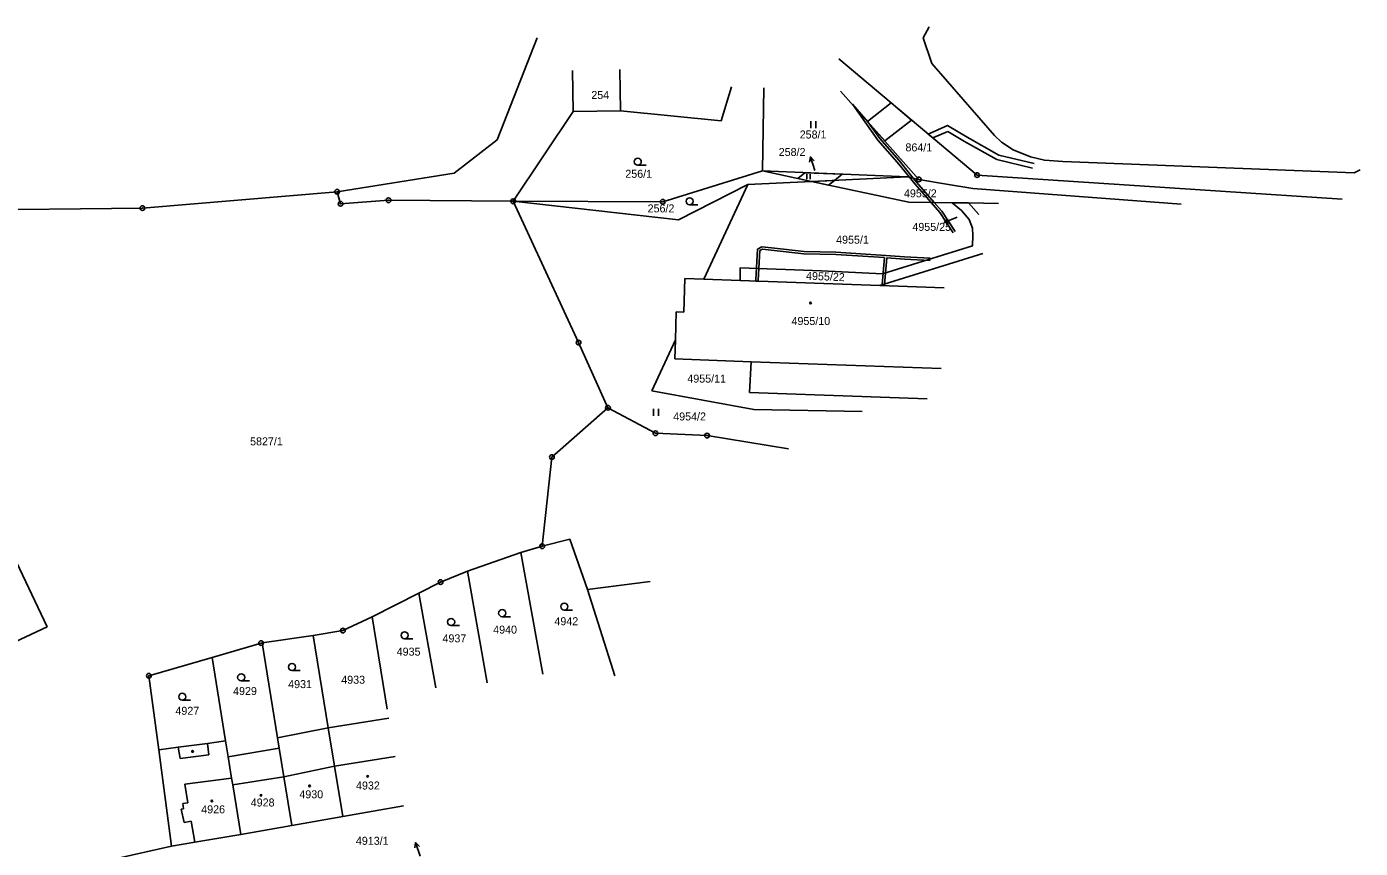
# Model space of a CAD drawing. Extents: x -735092 to -733385, y -1122435 to -1118992.
# Drawn here: x -734825.1 to -734541.8, y -1119211 to -1119036.4 of the extents above; entities that cross this region are included whole.
import ezdxf

# ---------------------------------------------------------------- set-up
doc = ezdxf.new("R2010")
doc.units = 0
for name, color, linetype in [('Vrstva 1', 7, 'Continuous'), ('Vrstva 13', 7, 'Continuous'), ('Vrstva 16', 7, 'Continuous'), ('Vrstva 18', 7, 'Continuous'), ('Vrstva 19', 7, 'Continuous'), ('Vrstva 25', 7, 'Continuous'), ('Vrstva 27', 7, 'Continuous'), ('Vrstva 4', 7, 'Continuous')]:
    doc.layers.add(name, color=color, linetype=linetype)

msp = doc.modelspace()

# ---------------------------------------------------------------- linework, layer by layer
at = {"layer": 'Vrstva 1'}
for points in [[(-734633.36, -1119036.4), (-734634.62, -1119038.74), (-734632.81, -1119044.24), (-734619.5, -1119059.53)], [(-734716.66, -1119038.75), (-734725.14, -1119060.44)], [(-734652.54, -1119043.25), (-734623.19, -1119067.93)], [(-734708.98, -1119054.42), (-734709.13, -1119045.68)], [(-734677.58, -1119056.38), (-734675.33, -1119049.15)], [(-734668.47, -1119049.43), (-734668.76, -1119067.06)], [(-734635.59, -1119068.85), (-734652.18, -1119050.07)], [(-734708.98, -1119054.42), (-734721.74, -1119073.51)], [(-734708.98, -1119054.42), (-734698.93, -1119054.26)], [(-734698.93, -1119054.26), (-734677.58, -1119056.38)], [(-734619.5, -1119059.53), (-734617.98, -1119060.93), (-734615.55, -1119062.54)], [(-734734.26, -1119067.56), (-734725.14, -1119060.44)], [(-734615.55, -1119062.54), (-734611.85, -1119064.06), (-734608.89, -1119064.77), (-734604.98, -1119065.07), (-734543.09, -1119067.44), (-734541.76, -1119066.81)], [(-734759.16, -1119071.49), (-734734.26, -1119067.56)], [(-734668.76, -1119067.06), (-734689.95, -1119073.59)], [(-734637.97, -1119068.31), (-734668.76, -1119067.06)], [(-734668.76, -1119067.06), (-734658.38, -1119069.28)], [(-734545.61, -1119073.03), (-734623.19, -1119067.93)], [(-734681.27, -1119090.08), (-734671.86, -1119069.92)], [(-734658.38, -1119069.28), (-734637.65, -1119073.71)], [(-734721.74, -1119073.51), (-734707.86, -1119103.53)], [(-734689.95, -1119073.59), (-734721.74, -1119073.51)], [(-734637.65, -1119073.71), (-734628.45, -1119073.82)], [(-734628.45, -1119073.82), (-734624.99, -1119073.86)], [(-734628.45, -1119073.82), (-734626.46, -1119075.47), (-734624.84, -1119077.38)], [(-734624.99, -1119073.86), (-734618.65, -1119073.94)], [(-734624.99, -1119073.86), (-734622.8, -1119076.3)], [(-734624.84, -1119077.38), (-734624.16, -1119079.24), (-734624.07, -1119080.74), (-734624.17, -1119082.98), (-734643.26, -1119088.93), (-734656.24, -1119088.31), (-734673.49, -1119087.62), (-734673.55, -1119090.35)], [(-734621.97, -1119084.57), (-734643.86, -1119091.39)], [(-734685.5, -1119097.07), (-734685.27, -1119089.94)], [(-734685.27, -1119089.94), (-734681.27, -1119090.08)], [(-734681.27, -1119090.08), (-734673.55, -1119090.35)], [(-734673.55, -1119090.35), (-734643.86, -1119091.39)], [(-734643.86, -1119091.39), (-734630.19, -1119091.87)], [(-734687.28, -1119102.97), (-734687.08, -1119097.01)], [(-734687.08, -1119097.01), (-734685.5, -1119097.07)], [(-734707.86, -1119103.53), (-734701.6, -1119117.37)], [(-734692.32, -1119113.77), (-734687.28, -1119102.97)], [(-734687.41, -1119107), (-734687.28, -1119102.97)], [(-734687.41, -1119107), (-734671.2, -1119107.59)], [(-734671.2, -1119107.59), (-734671.53, -1119114.14)], [(-734671.2, -1119107.59), (-734630.83, -1119109.06)], [(-734692.32, -1119113.77), (-734670.63, -1119117.71)], [(-734671.53, -1119114.14), (-734633.76, -1119115.48)], [(-734713.5, -1119127.85), (-734701.6, -1119117.37)], [(-734701.6, -1119117.37), (-734691.51, -1119122.79)], [(-734670.63, -1119117.71), (-734647.6, -1119118.17)], [(-734691.51, -1119122.79), (-734680.55, -1119123.29)], [(-734680.55, -1119123.29), (-734663.22, -1119126.09)], [(-734715.57, -1119146.78), (-734713.5, -1119127.85)], [(-734833.23, -1119137.8), (-734820.77, -1119163.89)], [(-734720.15, -1119148.16), (-734715.57, -1119146.78)], [(-734715.57, -1119146.78), (-734709.71, -1119145.29)], [(-734709.71, -1119145.29), (-734705.93, -1119155.98)], [(-734731.43, -1119152.1), (-734720.15, -1119148.16)], [(-734720.15, -1119148.16), (-734715.47, -1119173.99)], [(-734737.17, -1119154.4), (-734731.43, -1119152.1)], [(-734731.43, -1119152.1), (-734727.25, -1119175.8)], [(-734741.76, -1119156.8), (-734737.17, -1119154.4)], [(-734705.93, -1119155.98), (-734692.63, -1119154.32)], [(-734705.93, -1119155.98), (-734700.14, -1119174.32)], [(-734751.72, -1119161.81), (-734741.76, -1119156.8)], [(-734741.76, -1119156.8), (-734738.2, -1119176.89)], [(-734829.8, -1119168.2), (-734820.77, -1119163.89)], [(-734757.91, -1119164.72), (-734751.72, -1119161.81)], [(-734751.72, -1119161.81), (-734748.48, -1119181.41)], [(-734785.7, -1119170.4), (-734775.29, -1119167.37)], [(-734775.29, -1119167.37), (-734775.09, -1119167.34)], [(-734775.09, -1119167.34), (-734764.23, -1119165.77)], [(-734775.09, -1119167.34), (-734771.79, -1119187.52)], [(-734764.23, -1119165.77), (-734757.91, -1119164.72)], [(-734764.23, -1119165.77), (-734761.03, -1119185.36)], [(-734799.14, -1119174.31), (-734785.7, -1119170.4)], [(-734785.7, -1119170.4), (-734782.84, -1119188.17)], [(-734799.14, -1119174.31), (-734797.05, -1119190.06)], [(-734761.03, -1119185.36), (-734748.15, -1119183.36)], [(-734771.79, -1119187.52), (-734761.03, -1119185.36)], [(-734761.03, -1119185.36), (-734759.69, -1119193.55)], [(-734797.05, -1119190.06), (-734792.9, -1119189.51)], [(-734797.05, -1119190.06), (-734794.33, -1119210.55)], [(-734792.9, -1119189.51), (-734786.7, -1119188.68)], [(-734786.7, -1119188.68), (-734782.84, -1119188.17)], [(-734782.84, -1119188.17), (-734782.3, -1119191.53)], [(-734782.3, -1119191.53), (-734771.44, -1119189.7)], [(-734771.79, -1119187.52), (-734771.44, -1119189.7)], [(-734771.44, -1119189.7), (-734770.45, -1119195.77)], [(-734782.3, -1119191.53), (-734781.57, -1119196.07)], [(-734759.69, -1119193.55), (-734757.94, -1119204.23)], [(-734781.57, -1119196.07), (-734781.34, -1119197.47)], [(-734781.34, -1119197.47), (-734779.64, -1119208.03)], [(-734770.45, -1119195.77), (-734768.75, -1119206.16)], [(-734768.75, -1119206.16), (-734757.94, -1119204.23)], [(-734757.94, -1119204.23), (-734745.08, -1119201.92)], [(-734779.64, -1119208.03), (-734768.75, -1119206.16)], [(-734794.33, -1119210.55), (-734789.37, -1119209.7)], [(-734789.37, -1119209.7), (-734779.64, -1119208.03)], [(-734814.14, -1119215), (-734794.33, -1119210.55)]]:
    msp.add_lwpolyline(points, dxfattribs=at)
at = {"layer": 'Vrstva 13'}
for points in [[(-734686.61, -1119077.46), (-734671.86, -1119069.92)], [(-734671.86, -1119069.92), (-734658.38, -1119069.28)], [(-734658.38, -1119069.28), (-734637.97, -1119068.31)], [(-734637.97, -1119068.31), (-734635.59, -1119068.85)], [(-734635.59, -1119068.85), (-734629.66, -1119069.84)], [(-734629.66, -1119069.84), (-734624.06, -1119070.77)], [(-734624.06, -1119070.77), (-734579.82, -1119074.11)], [(-734800.51, -1119074.94), (-734759.16, -1119071.49)], [(-734759.16, -1119071.49), (-734758.42, -1119074.03)], [(-734758.42, -1119074.03), (-734748.23, -1119073.27)], [(-734748.23, -1119073.27), (-734721.74, -1119073.51)], [(-734721.74, -1119073.51), (-734686.61, -1119077.46)], [(-734840.14, -1119075.4), (-734800.51, -1119074.94)]]:
    msp.add_lwpolyline(points, dxfattribs=at)
at = {"layer": 'Vrstva 25'}
for points in [[(-734658.487, -1119057.945), (-734658.487, -1119056.445)], [(-734657.453, -1119057.945), (-734657.453, -1119056.445)], [(-734658.761, -1119065.185), (-734658.587, -1119064.081), (-734657.808, -1119064.883)], [(-734657.68, -1119066.94), (-734658.587, -1119064.081)], [(-734695.27, -1119065.85), (-734693.52, -1119065.85)], [(-734659.371, -1119068.815), (-734659.371, -1119067.765)], [(-734658.648, -1119068.815), (-734658.648, -1119067.765)], [(-734684.26, -1119074.26), (-734682.51, -1119074.26)], [(-734627.4, -1119076.85), (-734630.169, -1119078.002)], [(-734629.054, -1119078.08), (-734630.169, -1119078.002), (-734629.438, -1119077.156)], [(-734691.927, -1119119.085), (-734691.927, -1119117.585)], [(-734690.893, -1119119.085), (-734690.893, -1119117.585)], [(-734710.88, -1119160.37), (-734709.13, -1119160.37)], [(-734734.92, -1119163.64), (-734733.17, -1119163.64)], [(-734724.08, -1119161.76), (-734722.33, -1119161.76)], [(-734744.81, -1119166.47), (-734743.06, -1119166.47)], [(-734779.53, -1119175.4), (-734777.78, -1119175.4)], [(-734768.74, -1119173.21), (-734766.99, -1119173.21)], [(-734792.05, -1119179.52), (-734790.3, -1119179.52)], [(-734742.618, -1119210.883), (-734742.461, -1119209.776), (-734741.67, -1119210.565)], [(-734741.51, -1119212.62), (-734742.461, -1119209.776)]]:
    msp.add_lwpolyline(points, dxfattribs=at)
for centre, radius in [((-734695.27, -1119065.1), 0.75), ((-734623.19, -1119067.93), 0.5), ((-734623.19, -1119067.93), 0.032), ((-734759.16, -1119071.49), 0.5), ((-734759.16, -1119071.49), 0.5), ((-734635.59, -1119068.85), 0.5), ((-734635.59, -1119068.85), 0.5), ((-734635.59, -1119068.85), 0.032), ((-734635.59, -1119068.85), 0.032), ((-734759.16, -1119071.49), 0.032), ((-734759.16, -1119071.49), 0.032), ((-734758.42, -1119074.03), 0.5), ((-734758.42, -1119074.03), 0.5), ((-734748.23, -1119073.27), 0.5), ((-734748.23, -1119073.27), 0.5), ((-734748.23, -1119073.27), 0.032), ((-734748.23, -1119073.27), 0.032), ((-734721.74, -1119073.51), 0.5), ((-734721.74, -1119073.51), 0.5), ((-734721.74, -1119073.51), 0.032), ((-734721.74, -1119073.51), 0.032), ((-734689.95, -1119073.59), 0.5), ((-734689.95, -1119073.59), 0.032), ((-734684.26, -1119073.51), 0.75), ((-734800.51, -1119074.94), 0.5), ((-734800.51, -1119074.94), 0.5), ((-734800.51, -1119074.94), 0.032), ((-734800.51, -1119074.94), 0.032), ((-734758.42, -1119074.03), 0.032), ((-734758.42, -1119074.03), 0.032), ((-734658.56, -1119095.1), 0.175), ((-734707.86, -1119103.53), 0.5), ((-734707.86, -1119103.53), 0.032), ((-734701.6, -1119117.37), 0.5), ((-734701.6, -1119117.37), 0.0311), ((-734691.51, -1119122.79), 0.499), ((-734691.51, -1119122.79), 0.0311), ((-734680.55, -1119123.29), 0.499), ((-734680.55, -1119123.29), 0.0312), ((-734713.5, -1119127.85), 0.5), ((-734713.5, -1119127.85), 0.0319), ((-734715.57, -1119146.78), 0.5), ((-734715.57, -1119146.78), 0.032), ((-734737.17, -1119154.4), 0.5), ((-734737.17, -1119154.4), 0.032), ((-734710.88, -1119159.62), 0.75), ((-734724.08, -1119161.01), 0.75), ((-734757.91, -1119164.72), 0.5), ((-734734.92, -1119162.89), 0.75), ((-734775.29, -1119167.37), 0.5), ((-734775.29, -1119167.37), 0.032), ((-734757.91, -1119164.72), 0.032), ((-734744.81, -1119165.72), 0.75), ((-734768.74, -1119172.46), 0.75), ((-734799.14, -1119174.31), 0.5), ((-734799.14, -1119174.31), 0.032), ((-734779.53, -1119174.65), 0.75), ((-734792.05, -1119178.77), 0.75), ((-734789.86, -1119190.4), 0.175), ((-734752.66, -1119195.7), 0.175), ((-734765, -1119197.71), 0.175), ((-734785.75, -1119200.91), 0.175), ((-734775.33, -1119199.73), 0.175)]:
    msp.add_circle(centre, radius, dxfattribs=at)
at = {"layer": 'Vrstva 27'}
for points in [[(-734644.24, -1119060.5), (-734649.68, -1119052.9), (-734646.42, -1119056.59), (-734643.84, -1119060.18), (-734639.76, -1119064.86)], [(-734646.47, -1119056.54), (-734641.47, -1119052.56), (-734637.09, -1119056.24), (-734642.8, -1119060.69), (-734646.47, -1119056.54)], [(-734632.57, -1119060.04), (-734633.56, -1119059.21), (-734629.45, -1119057.39), (-734625.29, -1119059.88), (-734618.59, -1119063.67)], [(-734629.4, -1119058.67), (-734632.57, -1119060.04)], [(-734625.89, -1119060.78), (-734629.4, -1119058.67)], [(-734640.14, -1119065.18), (-734644.24, -1119060.5)], [(-734611.4, -1119066.46), (-734619, -1119064.65), (-734625.89, -1119060.78)], [(-734636.74, -1119068.59), (-734637.53, -1119068.41), (-734640.14, -1119065.18)], [(-734639.76, -1119064.86), (-734636.74, -1119068.59)], [(-734618.59, -1119063.67), (-734611.07, -1119065.46)], [(-734659.77, -1119067.43), (-734651.84, -1119067.75), (-734653.51, -1119069.05), (-734658.38, -1119069.28), (-734661.26, -1119068.67), (-734659.77, -1119067.43)], [(-734658.38, -1119069.28), (-734653.51, -1119069.05), (-734654.74, -1119070.06), (-734658.38, -1119069.28)], [(-734636.74, -1119068.59), (-734636.04, -1119069.46), (-734632.27, -1119073.78), (-734632.94, -1119073.77), (-734636.42, -1119069.78), (-734637.53, -1119068.41), (-734636.74, -1119068.59)], [(-734631.09, -1119075.89), (-734632.94, -1119073.77)], [(-734632.94, -1119073.77), (-734632.27, -1119073.78)], [(-734632.27, -1119073.78), (-734630.69, -1119075.59)], [(-734628.26, -1119080.21), (-734631.09, -1119075.89)], [(-734630.69, -1119075.59), (-734627.82, -1119079.95)], [(-734670.17, -1119090.21), (-734669.81, -1119083.69)], [(-734669.81, -1119083.69), (-734668.92, -1119083.16)], [(-734669.33, -1119083.99), (-734669.67, -1119090.23)], [(-734668.8, -1119083.68), (-734669.33, -1119083.99)], [(-734668.92, -1119083.16), (-734666.89, -1119083.39)], [(-734666.95, -1119083.89), (-734668.8, -1119083.68)], [(-734659.97, -1119084.68), (-734666.95, -1119083.89)], [(-734666.89, -1119083.39), (-734659.93, -1119084.18)], [(-734653.21, -1119084.8), (-734659.97, -1119084.68)], [(-734659.93, -1119084.18), (-734653.19, -1119084.3)], [(-734642.86, -1119085.48), (-734653.21, -1119084.8)], [(-734653.19, -1119084.3), (-734642.57, -1119085)], [(-734642.57, -1119085), (-734638.59, -1119085.28)], [(-734643.33, -1119091.15), (-734642.86, -1119085.48)], [(-734642.36, -1119085.52), (-734642.83, -1119091.19)], [(-734638.63, -1119085.78), (-734642.36, -1119085.52)], [(-734633.14, -1119086.08), (-734638.63, -1119085.78)], [(-734638.59, -1119085.28), (-734633.14, -1119085.58)], [(-734670.18, -1119090.47), (-734670.17, -1119090.21)], [(-734669.68, -1119090.49), (-734670.18, -1119090.47)], [(-734669.67, -1119090.23), (-734669.68, -1119090.49)], [(-734643.34, -1119091.41), (-734643.33, -1119091.15)], [(-734642.84, -1119091.43), (-734643.34, -1119091.41)], [(-734642.83, -1119091.19), (-734642.84, -1119091.43)]]:
    msp.add_lwpolyline(points, dxfattribs=at)
at = {"layer": 'Vrstva 4'}
for points in [[(-734698.93, -1119054.26), (-734699.08, -1119045.51)], [(-734792.9, -1119189.51), (-734792.48, -1119191.93)], [(-734786.7, -1119188.68), (-734786.38, -1119191.11)], [(-734792.48, -1119191.93), (-734786.38, -1119191.11)], [(-734759.69, -1119193.55), (-734746.81, -1119191.45)], [(-734770.45, -1119195.77), (-734759.69, -1119193.55)], [(-734791.53, -1119197.32), (-734781.57, -1119196.07)], [(-734791.53, -1119197.32), (-734790.84, -1119201.3)], [(-734781.34, -1119197.47), (-734770.45, -1119195.77)], [(-734791.95, -1119201.49), (-734790.84, -1119201.3)], [(-734792.25, -1119202.64), (-734791.76, -1119202.56)], [(-734792.25, -1119202.64), (-734791.65, -1119205.46)], [(-734791.95, -1119201.49), (-734791.76, -1119202.56)], [(-734791.65, -1119205.46), (-734790.16, -1119205.2)], [(-734790.16, -1119205.2), (-734789.37, -1119209.7)]]:
    msp.add_lwpolyline(points, dxfattribs=at)

# ---------------------------------------------------------------- texts
at = {"layer": 'Vrstva 16'}
for s, p in [('258/2', (-734665.326, -1119063.88)), ('4955/25', (-734636.928, -1119079.79)), ('4913/1', (-734755.157, -1119210.23))]:
    msp.add_text(s, height=1.7, dxfattribs=at).set_placement(p)
at = {"layer": 'Vrstva 18'}
for s, height, p in [('258/1', 1.7, (-734660.87, -1119060.16)), ('864/1', 1.7, (-734638.4, -1119062.9)), ('256/1', 1.7, (-734697.92, -1119068.51)), ('258/2', 0.1, (-734657.09, -1119067.98)), ('4955/2', 1.7, (-734638.72, -1119072.66)), ('256/2', 1.7, (-734693.18, -1119075.86)), ('4955/1', 1.7, (-734653.13, -1119082.51)), ('4955/11', 1.7, (-734684.748, -1119112.03)), ('4954/2', 1.7, (-734687.74, -1119120.07)), ('5827/1', 1.7, (-734777.64, -1119125.36)), ('4940', 1.7, (-734725.99, -1119165.36)), ('4942', 1.7, (-734712.98, -1119163.58)), ('4937', 1.7, (-734736.76, -1119167.22)), ('4935', 1.7, (-734746.49, -1119170.04)), ('4931', 1.7, (-734769.55, -1119176.94)), ('4933', 1.7, (-734758.27, -1119176.01)), ('4929', 1.7, (-734781.25, -1119178.4)), ('4927', 1.7, (-734793.5, -1119182.61))]:
    msp.add_text(s, height=height, dxfattribs=at).set_placement(p)
msp.add_text('4955/22', height=1.7, rotation=357.70284, dxfattribs=at).set_placement((-734659.546, -1119090.159))
at = {"layer": 'Vrstva 19'}
for s, p in [('254', (-734705.14, -1119051.77)), ('4955/10', (-734662.608, -1119099.79)), ('4932', (-734755.13, -1119198.48)), ('4928', (-734777.5, -1119202.09)), ('4930', (-734767.17, -1119200.35)), ('4926', (-734788.02, -1119203.55))]:
    msp.add_text(s, height=1.7, dxfattribs=at).set_placement(p)

doc.saveas('drawing.dxf')
